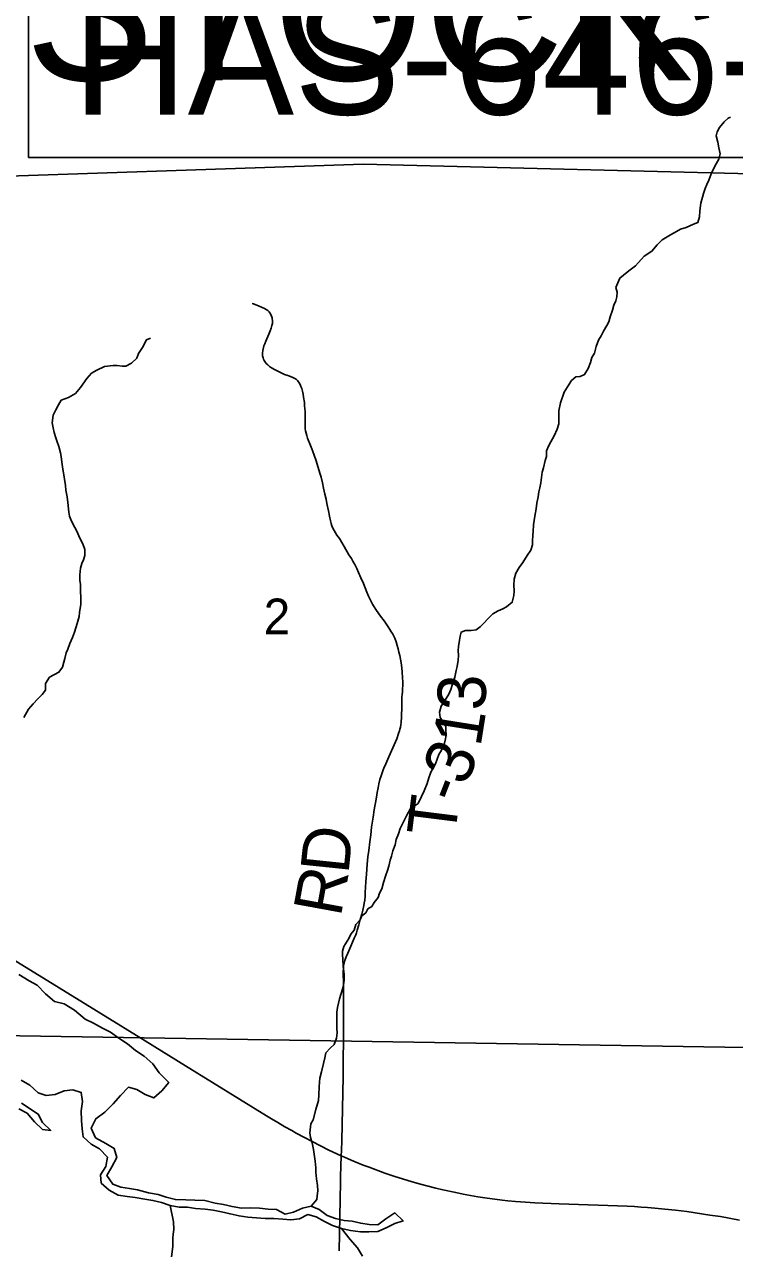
# Model space of a CAD drawing. Extents: x 0 to 34, y 0 to 22.
# Drawn here: x 23.369 to 24.203, y 15.371 to 16.809 of the extents above; entities that cross this region are included whole.
import ezdxf

# ---------------------------------------------------------------- set-up
doc = ezdxf.new("R2010")
doc.units = 0
for name, color, linetype in [('GM_X_Corporation', 7, 'Continuous'), ('GM_X_Major_Lake', 7, 'Continuous'), ('GM_X_Major_River', 7, 'Continuous'), ('GM_X_Minor_River', 7, 'Continuous'), ('GM_X_Section_Text', 7, 'Continuous'), ('GM_X_Township_Road', 7, 'Continuous'), ('GM_X_Township_Road_Text', 7, 'Continuous'), ('GM_X_Township_Text', 7, 'Continuous'), ('GM_X_US_Route', 7, 'Continuous'), ('SH_Text', 7, 'Continuous')]:
    doc.layers.add(name, color=color, linetype=linetype)

msp = doc.modelspace()

# ---------------------------------------------------------------- linework, layer by layer
at = {"layer": 'GM_X_Corporation'}
for points in [[(23.2763, 17.6399), (24.2773, 17.6357), (24.2765, 17.4936), (24.2698, 16.6327), (23.7676, 16.6453), (23.2579, 16.628)], [(23.2579, 16.628), (23.7676, 16.6453), (24.2698, 16.6327), (24.2658, 16.4792), (24.2407, 15.6067), (23.2418, 15.623)], [(23.2418, 15.623), (24.2407, 15.6067), (24.2392, 15.4615), (24.2269, 14.5903), (23.2254, 14.5998)]]:
    msp.add_lwpolyline(points, close=True, dxfattribs=at)
at = {"layer": 'GM_X_Major_Lake'}
for points in [[(23.5589, 15.4283), (23.5468, 15.4285), (23.5358, 15.4315), (23.5263, 15.4344), (23.5152, 15.4363), (23.5023, 15.4399), (23.4928, 15.4414), (23.4826, 15.4432), (23.4731, 15.4465), (23.4662, 15.4567), (23.4722, 15.467), (23.4778, 15.4781), (23.4746, 15.4887), (23.4651, 15.4943), (23.4529, 15.5011), (23.4479, 15.5124), (23.4531, 15.5235), (23.4637, 15.5311), (23.4738, 15.5411), (23.4821, 15.5507), (23.4915, 15.5606), (23.5014, 15.5577), (23.5113, 15.5521), (23.5212, 15.548), (23.5309, 15.5564), (23.5388, 15.566), (23.5277, 15.5773), (23.5201, 15.5882), (23.5102, 15.5969), (23.4999, 15.6036), (23.4903, 15.6115), (23.4804, 15.6183), (23.4705, 15.6254), (23.461, 15.6299), (23.4507, 15.6359), (23.4408, 15.6407), (23.4282, 15.6509), (23.416, 15.6584), (23.4046, 15.6613), (23.394, 15.6703), (23.3844, 15.6805), (23.3749, 15.6857), (23.3627, 15.6932)], [(23.3656, 15.5687), (23.3759, 15.5631), (23.3854, 15.554), (23.3949, 15.5507), (23.4055, 15.5519), (23.4161, 15.5562), (23.4263, 15.5574), (23.4362, 15.5545), (23.4374, 15.5438), (23.436, 15.5328), (23.4365, 15.5214), (23.4373, 15.5116), (23.4382, 15.5021), (23.4477, 15.4938), (23.4576, 15.4882), (23.4668, 15.4784), (23.465, 15.4673), (23.4586, 15.4578), (23.4594, 15.4479), (23.469, 15.4397), (23.4796, 15.4337), (23.4899, 15.4322), (23.4994, 15.4308), (23.5108, 15.429), (23.5202, 15.4276), (23.5305, 15.425), (23.5404, 15.4217), (23.551, 15.4198), (23.5609, 15.4196), (23.5703, 15.4181), (23.5817, 15.4171), (23.5912, 15.416), (23.6007, 15.4142), (23.611, 15.4116), (23.6216, 15.4094), (23.6318, 15.408), (23.6421, 15.407), (23.6523, 15.4063), (23.6622, 15.4064), (23.6728, 15.4057), (23.6823, 15.4046), (23.6925, 15.4059), (23.7023, 15.4109), (23.7122, 15.4083), (23.7217, 15.4027), (23.7312, 15.3982), (23.7418, 15.3945)], [(23.3629, 15.5352), (23.3724, 15.53), (23.3812, 15.5198), (23.3907, 15.5108), (23.4002, 15.5097), (23.3906, 15.5191), (23.3856, 15.529), (23.3658, 15.5417)], [(23.7418, 15.3945), (23.7525, 15.3923), (23.7642, 15.3905), (23.7741, 15.3906), (23.7843, 15.3911), (23.7941, 15.3953), (23.8043, 15.4004), (23.8142, 15.4035), (23.8046, 15.4129), (23.794, 15.406), (23.7843, 15.3987), (23.7744, 15.3993), (23.7645, 15.4008), (23.7543, 15.403), (23.7448, 15.404), (23.7349, 15.4062), (23.725, 15.4099), (23.7155, 15.4167), (23.706, 15.4208), (23.6958, 15.4184), (23.6856, 15.4138), (23.6758, 15.4114), (23.6655, 15.417), (23.6556, 15.4173), (23.6454, 15.4184), (23.6355, 15.4187), (23.6245, 15.4186), (23.6132, 15.4204), (23.6033, 15.4226), (23.5934, 15.4244), (23.5813, 15.4273), (23.5695, 15.428), (23.5589, 15.4283)]]:
    msp.add_lwpolyline(points, dxfattribs=at)
at = {"layer": 'GM_X_Major_River'}
msp.add_lwpolyline([(23.7418, 15.3945), (23.7518, 15.3817), (23.7606, 15.3719), (23.7664, 15.3621)], dxfattribs=at)
at = {"layer": 'GM_X_Minor_River'}
for points in [[(24.1839, 16.6711), (24.182, 16.6783), (24.1831, 16.6833), (24.1858, 16.6882), (24.1911, 16.6947), (24.196, 16.6992), (24.1989, 16.7004)], [(23.8791, 16.0679), (23.8787, 16.0736), (23.8794, 16.0786), (23.8805, 16.0858), (23.8813, 16.0904), (23.8824, 16.0953), (23.8873, 16.0972), (23.8942, 16.0972), (23.8999, 16.098), (23.9048, 16.1014), (23.9089, 16.106), (23.9135, 16.1109), (23.9195, 16.1167), (23.926, 16.1205), (23.9313, 16.1228), (23.9358, 16.125), (23.9423, 16.1304), (23.9442, 16.1384), (23.9445, 16.1437), (23.9441, 16.1505), (23.9445, 16.1574), (23.9464, 16.1646), (23.9505, 16.1711), (23.9547, 16.1771), (23.96, 16.1855), (23.9641, 16.1916), (23.966, 16.1977), (23.966, 16.2022), (23.9667, 16.2091), (23.9671, 16.2136), (23.9674, 16.2212), (23.9689, 16.2315), (23.9704, 16.2403), (23.9712, 16.2467), (23.9727, 16.2543), (23.9734, 16.26), (23.9749, 16.265), (23.976, 16.2707), (23.9775, 16.2832), (23.979, 16.2882), (23.9809, 16.2969), (23.9824, 16.3018), (23.9827, 16.3083), (23.9854, 16.3144), (23.9876, 16.3189), (23.9914, 16.3258), (23.9952, 16.3338), (23.9971, 16.3399), (23.9971, 16.3459), (23.997, 16.3554), (23.9989, 16.3649), (24.0034, 16.3771), (24.0072, 16.3836), (24.0121, 16.3908), (24.017, 16.3954), (24.022, 16.3958), (24.0273, 16.3981), (24.0314, 16.4049), (24.0341, 16.4121), (24.0359, 16.4178), (24.039, 16.4231), (24.0408, 16.4311), (24.0438, 16.4384), (24.0469, 16.4433), (24.0495, 16.449), (24.0533, 16.4555), (24.0559, 16.46), (24.0574, 16.4657), (24.0601, 16.4737), (24.0616, 16.4794), (24.0642, 16.4847), (24.0653, 16.4893), (24.0657, 16.4946), (24.0642, 16.5003), (24.0687, 16.5113), (24.0732, 16.5148), (24.0793, 16.5197), (24.0872, 16.5258), (24.0974, 16.5369), (24.1065, 16.5429), (24.1126, 16.5502), (24.1186, 16.5563), (24.1281, 16.562), (24.1353, 16.5662), (24.1399, 16.5688), (24.1467, 16.5708), (24.1554, 16.5746), (24.1603, 16.5765), (24.1622, 16.5833), (24.1626, 16.5905), (24.1637, 16.5993), (24.1671, 16.6107), (24.1689, 16.6164), (24.1708, 16.6213), (24.1731, 16.6263), (24.1769, 16.6358), (24.1818, 16.6457), (24.1852, 16.651), (24.1867, 16.6571), (24.1851, 16.6643), (24.1839, 16.6711)], [(23.3686, 15.9948), (23.3743, 16.0047), (23.3796, 16.0111), (23.3853, 16.0168), (23.3902, 16.0222), (23.394, 16.0271), (23.394, 16.0351), (23.3989, 16.0423), (23.4099, 16.0481), (23.414, 16.0542), (23.4155, 16.0599), (23.417, 16.0644), (23.4185, 16.0709), (23.4204, 16.0754), (23.4227, 16.0819), (23.4257, 16.0888), (23.428, 16.0952), (23.4313, 16.1055), (23.4336, 16.1135), (23.434, 16.1184), (23.4355, 16.1283), (23.4354, 16.1511), (23.4346, 16.1564), (23.4346, 16.1625), (23.4353, 16.1705), (23.4368, 16.1758), (23.4387, 16.1804), (23.4402, 16.1853), (23.4402, 16.1925), (23.4379, 16.199), (23.4345, 16.2058), (23.431, 16.2138), (23.4284, 16.2184), (23.4245, 16.2256), (23.4222, 16.2316), (23.4215, 16.2362), (23.4203, 16.2476), (23.4195, 16.2544), (23.418, 16.262), (23.4176, 16.2677), (23.4164, 16.275), (23.4156, 16.2803), (23.4145, 16.2867), (23.4133, 16.2951), (23.4125, 16.3015), (23.4118, 16.3061), (23.4098, 16.3133), (23.4079, 16.319), (23.4064, 16.3236), (23.4045, 16.33), (23.4033, 16.3353), (23.4018, 16.3414), (23.4033, 16.3502), (23.4063, 16.3566), (23.4093, 16.3623), (23.4127, 16.3677), (23.4211, 16.3711), (23.4294, 16.3757), (23.4354, 16.3829), (23.4426, 16.3932), (23.4483, 16.3996), (23.4544, 16.4031), (23.4635, 16.4073), (23.4737, 16.4084), (23.4783, 16.4084), (23.484, 16.4077), (23.4885, 16.4077), (23.495, 16.4115), (23.5014, 16.4172), (23.5033, 16.4225), (23.5082, 16.4298), (23.5127, 16.4389), (23.5173, 16.4408)], [(23.706, 15.4208), (23.713, 15.4285), (23.7133, 15.4331), (23.7141, 15.4388), (23.7137, 15.4449), (23.7125, 15.4529), (23.7117, 15.4608), (23.7117, 15.4658), (23.711, 15.4738), (23.709, 15.4875), (23.7075, 15.4954), (23.7052, 15.5015), (23.7048, 15.5068), (23.7059, 15.5175), (23.7085, 15.5224), (23.7116, 15.5342), (23.7146, 15.5449), (23.7153, 15.5517), (23.7157, 15.5612), (23.716, 15.5666), (23.7164, 15.5711), (23.7183, 15.5787), (23.7205, 15.5886), (23.7224, 15.5951), (23.7235, 15.6008), (23.7285, 15.6065), (23.733, 15.6107), (23.736, 15.6183), (23.7368, 15.6244), (23.7364, 15.6297), (23.7364, 15.635), (23.7363, 15.6487), (23.7371, 15.6541), (23.7382, 15.6594), (23.7393, 15.6643), (23.7431, 15.6757), (23.7442, 15.6807), (23.7449, 15.6864), (23.7449, 15.6929), (23.7438, 15.7027), (23.7434, 15.7111), (23.743, 15.716), (23.743, 15.7206), (23.7445, 15.7259), (23.7505, 15.7354), (23.7528, 15.7404), (23.7566, 15.745), (23.7588, 15.7518), (23.7637, 15.7571), (23.7656, 15.7621), (23.7702, 15.7655), (23.7728, 15.7701), (23.7774, 15.7728), (23.78, 15.7777), (23.7849, 15.7834), (23.7864, 15.7887), (23.7891, 15.7937), (23.7913, 15.8013), (23.794, 15.8097), (23.7959, 15.8154), (23.7974, 15.8203), (23.7989, 15.8272), (23.8004, 15.8321), (23.8022, 15.8382), (23.8049, 15.8454), (23.806, 15.8515), (23.8087, 15.8584), (23.8109, 15.8644), (23.8132, 15.8694), (23.8158, 15.8747), (23.8185, 15.8804), (23.8226, 15.8873), (23.8272, 15.8907), (23.8317, 15.8938), (23.8359, 15.9021), (23.8389, 15.909), (23.8423, 15.9173), (23.8445, 15.9242), (23.8464, 15.9295), (23.8487, 15.9345), (23.8521, 15.9405), (23.8562, 15.9516), (23.8593, 15.9565), (23.8623, 15.9634), (23.8638, 15.9698), (23.8649, 15.9748), (23.8645, 15.9797), (23.8645, 15.9843), (23.8614, 15.99), (23.8576, 15.9949), (23.8568, 16.0014), (23.8587, 16.0082), (23.8648, 16.0174), (23.8678, 16.0223), (23.8704, 16.028), (23.8723, 16.0341), (23.875, 16.0425), (23.8765, 16.0501), (23.8776, 16.055), (23.8787, 16.0622), (23.8791, 16.0679)], [(23.5404, 15.4217), (23.5445, 15.4024), (23.5449, 15.3932), (23.5441, 15.3879), (23.5438, 15.383), (23.5438, 15.3735), (23.5419, 15.3582)]]:
    msp.add_lwpolyline(points, dxfattribs=at)
at = {"layer": 'GM_X_Township_Road'}
for points in [[(23.7436, 15.5728), (23.7439, 15.5848), (23.7443, 15.6237), (23.7442, 15.6749), (23.7441, 15.6806), (23.7439, 15.6968), (23.7441, 15.7002), (23.7443, 15.7032), (23.7449, 15.7063), (23.7459, 15.7096), (23.7472, 15.7138), (23.7492, 15.7181), (23.7528, 15.7264), (23.7568, 15.7356), (23.7576, 15.7374), (23.7585, 15.7397), (23.7593, 15.7421), (23.7602, 15.745), (23.762, 15.7512), (23.7639, 15.7576), (23.7656, 15.7639), (23.7668, 15.7686), (23.7681, 15.7739), (23.7686, 15.7768), (23.7691, 15.7803), (23.7695, 15.785), (23.7697, 15.7897), (23.77, 15.7951), (23.7704, 15.8024), (23.7711, 15.8108), (23.7721, 15.8226), (23.7729, 15.8313), (23.7738, 15.8388), (23.775, 15.8488), (23.7761, 15.8572), (23.7772, 15.866), (23.7779, 15.871), (23.779, 15.8779), (23.7803, 15.8866), (23.7811, 15.8908), (23.7817, 15.8946), (23.7828, 15.9013), (23.7837, 15.9067), (23.7848, 15.9124), (23.7858, 15.9172), (23.787, 15.9221), (23.7883, 15.9265), (23.7908, 15.9336), (23.7916, 15.9356), (23.7937, 15.9406), (23.7973, 15.9487), (23.8036, 15.9627), (23.8066, 15.9701), (23.8087, 15.9762), (23.8098, 15.9795), (23.8103, 15.9813), (23.811, 15.9838), (23.8113, 15.9862), (23.8118, 15.9895), (23.8122, 15.9954), (23.8124, 15.9994), (23.8125, 16.0044), (23.8126, 16.0114), (23.8127, 16.0155), (23.8128, 16.0191), (23.813, 16.0218), (23.8133, 16.0252), (23.8135, 16.0288), (23.8137, 16.0325), (23.8138, 16.0366), (23.8136, 16.0418), (23.8131, 16.0482), (23.8126, 16.0533), (23.8118, 16.0593), (23.8111, 16.0634), (23.8102, 16.0677), (23.8093, 16.0717), (23.8083, 16.0757), (23.8073, 16.0796), (23.806, 16.084), (23.8045, 16.0882), (23.8029, 16.0914), (23.8018, 16.0935), (23.8003, 16.0958), (23.7987, 16.0984), (23.7967, 16.1016), (23.7918, 16.1086), (23.7876, 16.1141), (23.7829, 16.1208), (23.7792, 16.1263), (23.7782, 16.1281), (23.7765, 16.1312), (23.7749, 16.1343), (23.7734, 16.1377), (23.7715, 16.1422), (23.7695, 16.1475), (23.7675, 16.1526), (23.7647, 16.159), (23.7619, 16.1654), (23.7597, 16.17), (23.7573, 16.1746), (23.7551, 16.1787), (23.7534, 16.1817), (23.7505, 16.1863), (23.745, 16.1961), (23.7423, 16.2007), (23.7393, 16.2054), (23.7365, 16.2093), (23.7346, 16.2121), (23.7332, 16.2146), (23.7317, 16.2174), (23.7306, 16.2203), (23.7296, 16.223), (23.7289, 16.2262), (23.7277, 16.2314), (23.7264, 16.2378), (23.7247, 16.2465), (23.7237, 16.2515), (23.7223, 16.2575), (23.7207, 16.2643), (23.7193, 16.2706), (23.7178, 16.2773), (23.7167, 16.2808), (23.7115, 16.2977), (23.7082, 16.3076), (23.707, 16.3108), (23.7047, 16.3165), (23.7027, 16.3211), (23.7019, 16.3232), (23.7009, 16.3265), (23.7003, 16.3289), (23.6997, 16.3317), (23.6992, 16.3341), (23.699, 16.3371), (23.699, 16.3544), (23.6989, 16.3577), (23.6985, 16.3617), (23.6982, 16.365), (23.6972, 16.3714), (23.6966, 16.375), (23.6959, 16.3786), (23.6952, 16.3814), (23.6942, 16.384), (23.6931, 16.3863), (23.6921, 16.3882), (23.6908, 16.3899), (23.69, 16.3909), (23.6884, 16.3924), (23.6862, 16.3938), (23.6838, 16.3949), (23.6787, 16.3968), (23.6748, 16.3982), (23.6709, 16.3998), (23.667, 16.4018), (23.6632, 16.4038), (23.6596, 16.4059), (23.6574, 16.4075), (23.6552, 16.4092), (23.6534, 16.4111), (23.6517, 16.4131), (23.6508, 16.4144), (23.65, 16.4162), (23.6496, 16.4177), (23.6492, 16.4199), (23.649, 16.4232), (23.6493, 16.4262), (23.65, 16.4298), (23.6507, 16.4316), (23.6517, 16.4342), (23.6529, 16.4372), (23.654, 16.4399), (23.6564, 16.4455), (23.658, 16.4495), (23.6592, 16.4525), (23.6601, 16.4556), (23.6606, 16.458), (23.6607, 16.4601), (23.6603, 16.4645), (23.6596, 16.4664), (23.6588, 16.4685), (23.6578, 16.4704), (23.6568, 16.4717), (23.6553, 16.4731), (23.6534, 16.4743), (23.6514, 16.4754), (23.6449, 16.4783), (23.6384, 16.4809), (23.6368, 16.4816)], [(23.739, 15.3684), (23.7406, 15.4488), (23.7407, 15.4556), (23.7416, 15.4799), (23.7418, 15.4861), (23.7421, 15.4978), (23.7436, 15.5728)]]:
    msp.add_lwpolyline(points, dxfattribs=at)
at = {"layer": 'GM_X_US_Route'}
for points in [[(23.2631, 15.7678), (23.4591, 15.6472)], [(23.4591, 15.6472), (23.5111, 15.6152), (23.5586, 15.5858), (23.6537, 15.5271), (23.6597, 15.5235), (23.6669, 15.5192), (23.6753, 15.5142), (23.6833, 15.5096), (23.6887, 15.5066), (23.6985, 15.5013), (23.7073, 15.4966), (23.7173, 15.4915), (23.7271, 15.4866), (23.7416, 15.4799)], [(23.7416, 15.4799), (23.7453, 15.4782), (23.7533, 15.4747), (23.7674, 15.469), (23.7742, 15.4665), (23.7927, 15.4597), (23.8044, 15.4558), (23.8236, 15.4498), (23.833, 15.4471), (23.8527, 15.4419), (23.8607, 15.44), (23.8759, 15.4367), (23.8846, 15.435), (23.9019, 15.4319), (23.91, 15.4307), (23.9304, 15.4279), (23.9371, 15.4272), (23.9463, 15.4262), (23.9578, 15.4253), (23.9687, 15.4247), (23.9973, 15.4236), (24.0775, 15.4207), (24.086, 15.4203), (24.0938, 15.4197), (24.1013, 15.4192), (24.11, 15.4184), (24.1215, 15.4174), (24.1343, 15.4161), (24.1474, 15.4145), (24.1746, 15.4104), (24.187, 15.4085), (24.2093, 15.4044)]]:
    msp.add_lwpolyline(points, dxfattribs=at)
at = {"layer": 'SH_Text'}
msp.add_lwpolyline([(23.3742, 16.893), (23.3742, 16.653), (24.7353, 16.653), (24.7353, 16.893)], close=True, dxfattribs=at)

# ---------------------------------------------------------------- texts
at = {"layer": 'GM_X_Section_Text'}
msp.add_text('2', height=0.0419, rotation=0, dxfattribs=at).set_placement((23.6504, 16.0928))
at = {"layer": 'GM_X_Township_Road_Text'}
for s, rotation, p in [('3', 89.2736, (23.9112, 16.003)), ('1', 80.961, (23.905, 15.9594)), ('3', 67.3385, (23.8875, 15.913)), ('-', 68.7103, (23.8791, 15.8916)), ('T', 82.8803, (23.8748, 15.853)), ('D', 84.0726, (23.7499, 15.8101)), ('R', 79.588, (23.7408, 15.7595))]:
    msp.add_text(s, height=0.0568, rotation=rotation, dxfattribs=at).set_placement(p)
at = {"layer": 'GM_X_Township_Text'}
msp.add_text('STOCK', height=0.17045, rotation=0, dxfattribs=at).set_placement((23.37, 16.7437))
at = {"layer": 'SH_Text'}
msp.add_text('HAS-646-1.15', height=0.14, dxfattribs=at).set_placement((23.426, 16.7035))

doc.saveas('drawing.dxf')
